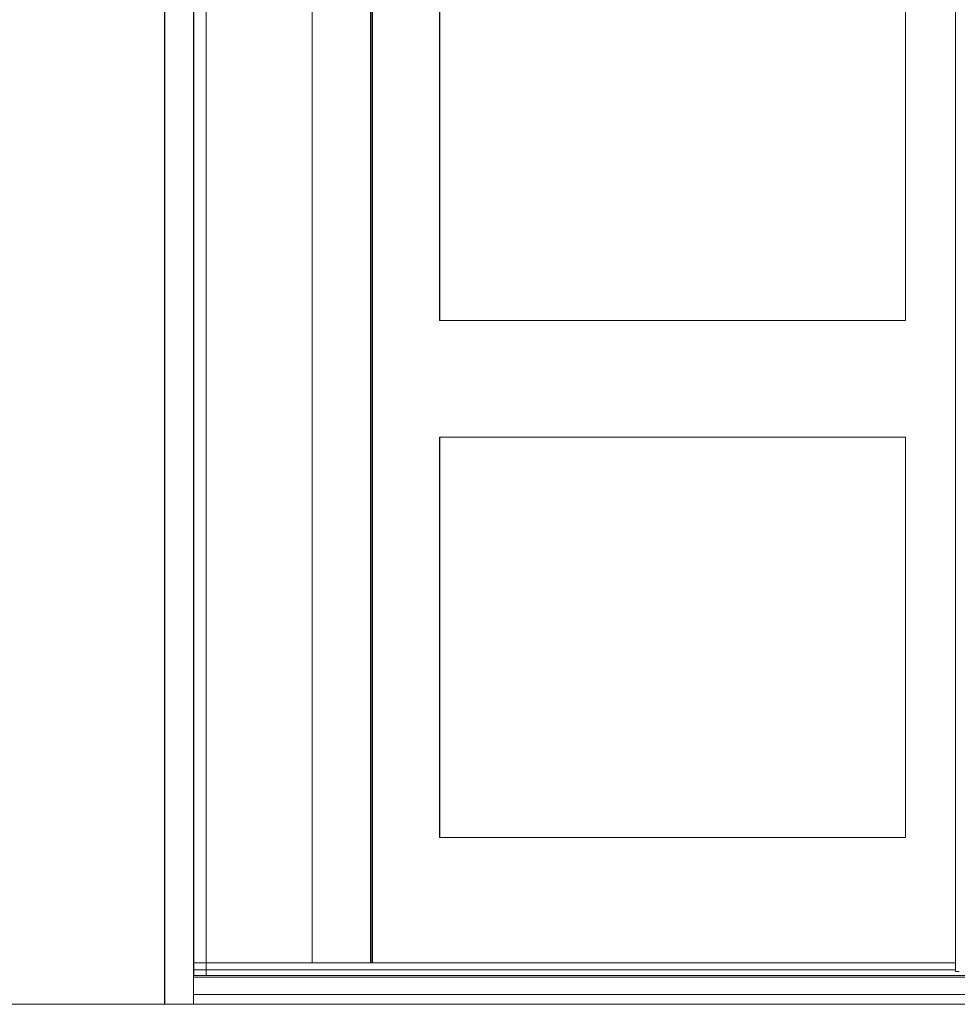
# Model space of a CAD drawing. Header units: inches. Extents: x 424 to 2043, y -237 to 445.
# Tile 720 of 965: x 858.05 to 859.47, y 212.1 to 213.6. Entities that reach past the tile are written whole.
import ezdxf

# ---------------------------------------------------------------- set-up
doc = ezdxf.new("R2010")
doc.units = ezdxf.units.IN
doc.header["$MEASUREMENT"] = 0
for name, color, linetype, lineweight in [('A-DOOR', 31, 'Continuous', 9), ('A-DOOR-FRAM', 31, 'Continuous', 9), ('A-WALL', 113, 'Continuous', 9)]:
    doc.layers.add(name, color=color, linetype=linetype, lineweight=lineweight)

# ---------------------------------------------------------------- blocks, each defined once
blk = doc.blocks.new('M_Single-Louvered - 0914 x 2134mm-227719-Section 1')
at = {"layer": 'A-DOOR'}
for p, q in [((-118.3031, -0.866), (-118.3031, -2.937)), ((-118.2012, -1.958), (-118.2012, -0.993)), ((-118.201, -0.993), (-118.201, -1.958)), ((-117.4919, -0.993), (-117.4919, -1.958)), ((-117.4919, -1.958), (-118.2012, -1.958)), ((-118.2012, -2.746), (-118.2012, -2.136)), ((-118.2012, -2.136), (-117.4919, -2.136)), ((-118.201, -2.136), (-118.201, -2.746)), ((-117.4919, -2.136), (-117.4919, -2.746)), ((-117.4919, -2.746), (-118.2012, -2.746))]:
    blk.add_line(p, q, dxfattribs=at)
at = {"layer": 'A-DOOR-FRAM'}
for p, q in [((-118.395, -0.777), (-118.395, -2.937)), ((-118.3061, -2.937), (-118.3061, -0.866)), ((-118.3053, -0.866), (-118.3053, -2.937))]:
    blk.add_line(p, q, dxfattribs=at)
blk = doc.blocks.new('5-panel_Bi-fold_external_door_10806 - Type 1-239811-Section 1')
at = {"layer": 'A-DOOR'}
for p, q in [((-118.6197, -0.137), (-118.6197, -3)), ((-118.5757, -0.181), (-118.5757, -2.9564)), ((-118.5755, -0.181), (-118.5755, -2.9564)), ((-118.5565, -2.9564), (-118.5565, -0.181)), ((-117.4157, -0.189), (-117.4157, -2.95)), ((-118.5755, -2.9474), (-118.5755, -2.937)), ((-117.4157, -2.937), (-118.5755, -2.937)), ((-117.4157, -2.9474), (-118.5755, -2.9474)), ((-117.4101, -2.95), (-117.4157, -2.95)), ((-116.71, -2.956), (-118.5757, -2.956)), ((-118.5757, -2.9581), (-118.5757, -2.9852)), ((-118.5757, -2.9585), (-116.7142, -2.9585)), ((-118.5757, -2.9852), (-118.5757, -2.9585)), ((-113.6639, -2.9849), (-118.5759, -2.9849)), ((-118.5759, -3), (-118.6197, -3)), ((-118.5759, -2.995), (-118.5759, -2.9869)), ((-118.5759, -3), (-113.6639, -3))]:
    blk.add_line(p, q, dxfattribs=at)
for centre, major_axis, start_param, end_param in [((-118.5757, -2.9572), (0, 0.00125), 0, 3.141593), ((-118.5759, -2.9869), (0, 0.002), 0, 1.570796), ((-118.5759, -2.995), (0, 0.005), 1.570796, 3.141593)]:
    blk.add_ellipse(centre, major_axis=major_axis, ratio=0.004456, start_param=start_param, end_param=end_param, dxfattribs=at)

msp = doc.modelspace()

# ---------------------------------------------------------------- linework, layer by layer
at = {"layer": 'A-WALL'}
for p, q in [((858.2664, 212.0972), (858.2664, 214.9602)), ((858.5813, 212.1602), (858.5813, 214.0972)), ((841.6833, 212.0972), (858.2664, 212.0972))]:
    msp.add_line(p, q, dxfattribs=at)

# ---------------------------------------------------------------- block references
at = {"layer": 'A-DOOR'}
for name in ['5-panel_Bi-fold_external_door_10806 - Type 1-239811-Section 1', 'M_Single-Louvered - 0914 x 2134mm-227719-Section 1']:
    msp.add_blockref(name, (976.8865, 215.0972), dxfattribs=at)

doc.saveas('drawing.dxf')
